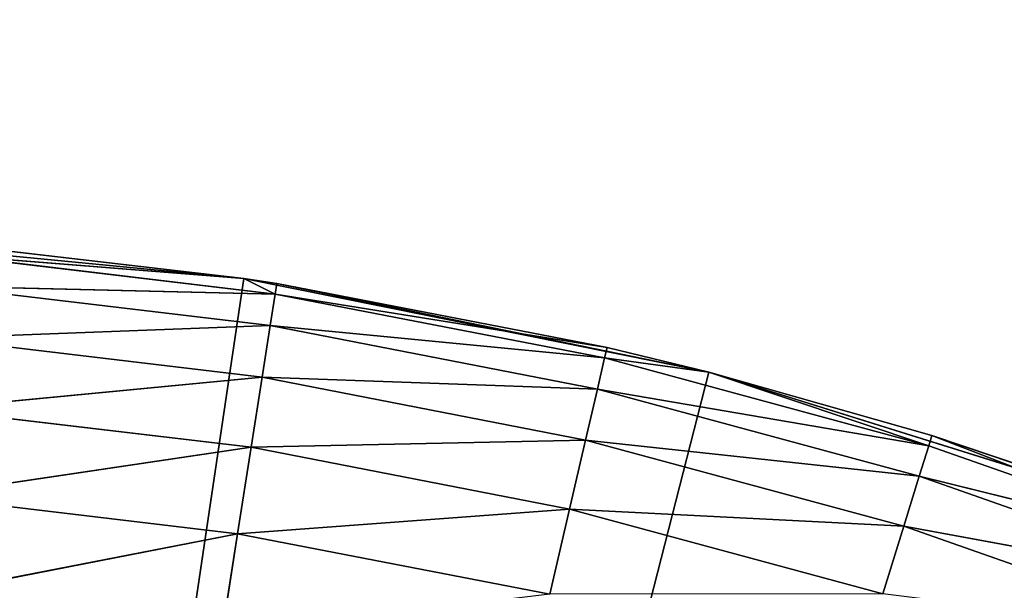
# Model space of a CAD drawing. Extents: x 0.6 to 100.6, y 0 to 13.
# Tile 546 of 656: x 2.6661 to 2.805, y 7.7826 to 7.8631. Entities that reach past the tile are written whole.
import ezdxf

# ---------------------------------------------------------------- set-up
doc = ezdxf.new("R2010")
doc.units = 0
doc.header["$LTSCALE"] = 2.54
doc.layers.get('0').update_dxf_attribs({"color": 13, "linetype": 'CONTINUOUS'})

# ---------------------------------------------------------------- blocks, each defined once
blk = doc.blocks.new('P__KA__AZIENKOWA_VASCA_100')
at = {"color": 0}
for p, q in [((2.63114, 7.83303, 104.4), (2.69776, 7.8266, 104.4)), ((2.63114, 7.83303, 104.4), (2.69776, 7.8266, 104.4)), ((2.69776, 7.8266, 104.4), (2.65523, 7.8315, 104)), ((2.69776, 7.8266, 104), (2.65523, 7.8315, 104)), ((2.69776, 7.8266, 104.4), (2.65523, 7.8315, 104)), ((2.69776, 7.8266, 104), (2.65523, 7.8315, 104)), ((2.69776, 7.8266, 104), (2.65511, 7.82999, 103.98263)), ((2.69776, 7.8266, 104), (2.65511, 7.82999, 103.98263)), ((2.70214, 7.8244, 103.98263), (2.65511, 7.82999, 103.98263)), ((2.70214, 7.8244, 103.98263), (2.65511, 7.82999, 103.98263)), ((2.69776, 7.8266, 104.4), (2.60212, 7.18367, 104.4)), ((2.69776, 7.8266, 104.4), (2.60212, 7.18367, 104.4)), ((2.70238, 7.8259, 104), (2.69776, 7.8266, 104.4)), ((2.69776, 7.8266, 104.4), (2.76336, 7.81336, 104.4)), ((2.70238, 7.8259, 104), (2.69776, 7.8266, 104.4)), ((2.70238, 7.8259, 104), (2.69776, 7.8266, 104)), ((2.69776, 7.8266, 104), (2.69776, 7.8266, 104.4)), ((2.69776, 7.8266, 104), (2.69776, 7.8266, 104.4)), ((2.69776, 7.8266, 104.4), (2.76336, 7.81336, 104.4)), ((2.70214, 7.8244, 103.98263), (2.69776, 7.8266, 104)), ((2.70214, 7.8244, 103.98263), (2.65474, 7.82549, 103.9658)), ((2.70214, 7.8244, 103.98263), (2.65474, 7.82549, 103.9658)), ((2.70145, 7.81994, 103.9658), (2.65474, 7.82549, 103.9658)), ((2.70145, 7.81994, 103.9658), (2.65474, 7.82549, 103.9658)), ((2.70238, 7.8259, 104), (2.70214, 7.8244, 103.98263)), ((2.74899, 7.81687, 104), (2.70238, 7.8259, 104)), ((2.70238, 7.8259, 104), (2.76336, 7.81336, 104.4)), ((2.70238, 7.8259, 104), (2.76336, 7.81336, 104.4)), ((2.74899, 7.81687, 104), (2.70238, 7.8259, 104)), ((2.70145, 7.81994, 103.9658), (2.70214, 7.8244, 103.98263)), ((2.70145, 7.81994, 103.9658), (2.70214, 7.8244, 103.98263)), ((2.70214, 7.8244, 103.98263), (2.74864, 7.81539, 103.98263)), ((2.70214, 7.8244, 103.98263), (2.74864, 7.81539, 103.98263)), ((2.70214, 7.8244, 103.98263), (2.74899, 7.81687, 104)), ((2.70214, 7.8244, 103.98263), (2.74899, 7.81687, 104)), ((2.70145, 7.81994, 103.9658), (2.65413, 7.81815, 103.95)), ((2.70145, 7.81994, 103.9658), (2.65413, 7.81815, 103.95)), ((2.70031, 7.81266, 103.95), (2.70145, 7.81994, 103.9658)), ((2.70031, 7.81266, 103.95), (2.70145, 7.81994, 103.9658)), ((2.70145, 7.81994, 103.9658), (2.74762, 7.81099, 103.9658)), ((2.70145, 7.81994, 103.9658), (2.74762, 7.81099, 103.9658)), ((2.70145, 7.81994, 103.9658), (2.74864, 7.81539, 103.98263)), ((2.70145, 7.81994, 103.9658), (2.74864, 7.81539, 103.98263)), ((2.70031, 7.81266, 103.95), (2.65413, 7.81815, 103.95)), ((2.70031, 7.81266, 103.95), (2.65413, 7.81815, 103.95)), ((2.74864, 7.81539, 103.98263), (2.74899, 7.81687, 104)), ((2.74864, 7.81539, 103.98263), (2.74899, 7.81687, 104)), ((2.76336, 7.81336, 104), (2.74899, 7.81687, 104)), ((2.74899, 7.81687, 104), (2.76336, 7.81336, 104.4)), ((2.74899, 7.81687, 104), (2.76336, 7.81336, 104.4)), ((2.76336, 7.81336, 104), (2.74899, 7.81687, 104)), ((2.74762, 7.81099, 103.9658), (2.74864, 7.81539, 103.98263)), ((2.74762, 7.81099, 103.9658), (2.74864, 7.81539, 103.98263)), ((2.76336, 7.81336, 104), (2.74864, 7.81539, 103.98263)), ((2.76336, 7.81336, 104), (2.74864, 7.81539, 103.98263)), ((2.79437, 7.803, 103.98263), (2.74864, 7.81539, 103.98263)), ((2.79437, 7.803, 103.98263), (2.74864, 7.81539, 103.98263)), ((2.60212, 7.18367, 104.4), (2.76336, 7.81336, 104.4)), ((2.60212, 7.18367, 104.4), (2.76336, 7.81336, 104.4)), ((2.70031, 7.81266, 103.95), (2.65332, 7.80818, 103.93572)), ((2.70031, 7.81266, 103.95), (2.65332, 7.80818, 103.93572)), ((2.69877, 7.80278, 103.93572), (2.70031, 7.81266, 103.95)), ((2.69877, 7.80278, 103.93572), (2.70031, 7.81266, 103.95)), ((2.70031, 7.81266, 103.95), (2.74596, 7.80381, 103.95)), ((2.70031, 7.81266, 103.95), (2.74596, 7.80381, 103.95)), ((2.70031, 7.81266, 103.95), (2.74762, 7.81099, 103.9658)), ((2.70031, 7.81266, 103.95), (2.74762, 7.81099, 103.9658)), ((2.76336, 7.81336, 104.4), (2.76336, 7.81336, 104)), ((2.76336, 7.81336, 104.4), (2.76336, 7.81336, 104)), ((2.76336, 7.81336, 104.4), (2.79482, 7.80446, 104)), ((2.79482, 7.80446, 104), (2.76336, 7.81336, 104)), ((2.76336, 7.81336, 104.4), (2.79482, 7.80446, 104)), ((2.76336, 7.81336, 104.4), (2.82725, 7.79344, 104.4)), ((2.76336, 7.81336, 104.4), (2.82725, 7.79344, 104.4)), ((2.79482, 7.80446, 104), (2.76336, 7.81336, 104)), ((2.79437, 7.803, 103.98263), (2.76336, 7.81336, 104)), ((2.79437, 7.803, 103.98263), (2.76336, 7.81336, 104)), ((2.74596, 7.80381, 103.95), (2.74762, 7.81099, 103.9658)), ((2.74596, 7.80381, 103.95), (2.74762, 7.81099, 103.9658)), ((2.79437, 7.803, 103.98263), (2.74762, 7.81099, 103.9658)), ((2.79437, 7.803, 103.98263), (2.74762, 7.81099, 103.9658)), ((2.79303, 7.7987, 103.9658), (2.74762, 7.81099, 103.9658)), ((2.79303, 7.7987, 103.9658), (2.74762, 7.81099, 103.9658)), ((2.69877, 7.80278, 103.93572), (2.65332, 7.80818, 103.93572)), ((2.69877, 7.80278, 103.93572), (2.65332, 7.80818, 103.93572)), ((2.79482, 7.80446, 104), (2.79437, 7.803, 103.98263)), ((2.79482, 7.80446, 104), (2.79437, 7.803, 103.98263)), ((2.82725, 7.79344, 104.4), (2.79482, 7.80446, 104)), ((2.82725, 7.79344, 104.4), (2.79482, 7.80446, 104)), ((2.82725, 7.79344, 104), (2.79482, 7.80446, 104)), ((2.79482, 7.80446, 104), (2.83906, 7.78732, 103.98263)), ((2.79482, 7.80446, 104), (2.83906, 7.78732, 103.98263)), ((2.82725, 7.79344, 104), (2.79482, 7.80446, 104)), ((2.69877, 7.80278, 103.93572), (2.65231, 7.7959, 103.9234)), ((2.69877, 7.80278, 103.93572), (2.65231, 7.7959, 103.9234)), ((2.69687, 7.7906, 103.9234), (2.69877, 7.80278, 103.93572)), ((2.69687, 7.7906, 103.9234), (2.69877, 7.80278, 103.93572)), ((2.69877, 7.80278, 103.93572), (2.74596, 7.80381, 103.95)), ((2.69877, 7.80278, 103.93572), (2.74596, 7.80381, 103.95)), ((2.69877, 7.80278, 103.93572), (2.7437, 7.79408, 103.93572)), ((2.69877, 7.80278, 103.93572), (2.7437, 7.79408, 103.93572)), ((2.7437, 7.79408, 103.93572), (2.74596, 7.80381, 103.95)), ((2.7437, 7.79408, 103.93572), (2.74596, 7.80381, 103.95)), ((2.79303, 7.7987, 103.9658), (2.74596, 7.80381, 103.95)), ((2.79303, 7.7987, 103.9658), (2.74596, 7.80381, 103.95)), ((2.79084, 7.79166, 103.95), (2.74596, 7.80381, 103.95)), ((2.79084, 7.79166, 103.95), (2.74596, 7.80381, 103.95)), ((2.79303, 7.7987, 103.9658), (2.79437, 7.803, 103.98263)), ((2.79303, 7.7987, 103.9658), (2.79437, 7.803, 103.98263)), ((2.79437, 7.803, 103.98263), (2.83906, 7.78732, 103.98263)), ((2.79437, 7.803, 103.98263), (2.83906, 7.78732, 103.98263)), ((2.79084, 7.79166, 103.95), (2.79303, 7.7987, 103.9658)), ((2.79084, 7.79166, 103.95), (2.79303, 7.7987, 103.9658)), ((2.79303, 7.7987, 103.9658), (2.83741, 7.78312, 103.9658)), ((2.79303, 7.7987, 103.9658), (2.83741, 7.78312, 103.9658)), ((2.79303, 7.7987, 103.9658), (2.83906, 7.78732, 103.98263)), ((2.79303, 7.7987, 103.9658), (2.83906, 7.78732, 103.98263)), ((2.69687, 7.7906, 103.9234), (2.65231, 7.7959, 103.9234)), ((2.69687, 7.7906, 103.9234), (2.65231, 7.7959, 103.9234)), ((2.69687, 7.7906, 103.9234), (2.7437, 7.79408, 103.93572)), ((2.69687, 7.7906, 103.9234), (2.7437, 7.79408, 103.93572)), ((2.74092, 7.78207, 103.9234), (2.7437, 7.79408, 103.93572)), ((2.74092, 7.78207, 103.9234), (2.7437, 7.79408, 103.93572)), ((2.79084, 7.79166, 103.95), (2.7437, 7.79408, 103.93572)), ((2.79084, 7.79166, 103.95), (2.7437, 7.79408, 103.93572)), ((2.78788, 7.78211, 103.93572), (2.7437, 7.79408, 103.93572)), ((2.78788, 7.78211, 103.93572), (2.7437, 7.79408, 103.93572)), ((2.78788, 7.78211, 103.93572), (2.79084, 7.79166, 103.95)), ((2.78788, 7.78211, 103.93572), (2.79084, 7.79166, 103.95)), ((2.79084, 7.79166, 103.95), (2.83472, 7.77626, 103.95)), ((2.79084, 7.79166, 103.95), (2.83472, 7.77626, 103.95)), ((2.79084, 7.79166, 103.95), (2.83741, 7.78312, 103.9658)), ((2.79084, 7.79166, 103.95), (2.83741, 7.78312, 103.9658)), ((2.69687, 7.7906, 103.9234), (2.65114, 7.78167, 103.9134)), ((2.69687, 7.7906, 103.9234), (2.65114, 7.78167, 103.9134)), ((2.69466, 7.7765, 103.9134), (2.69687, 7.7906, 103.9234)), ((2.69466, 7.7765, 103.9134), (2.69687, 7.7906, 103.9234)), ((2.69687, 7.7906, 103.9234), (2.74092, 7.78207, 103.9234)), ((2.69687, 7.7906, 103.9234), (2.74092, 7.78207, 103.9234))]:
    blk.add_line(p, q, dxfattribs=at)
mesh = blk.add_polyface(dxfattribs=at)
corners = [(100.60212, 5.33368, 95.55), (0.60212, 5.33368, 95.55), (1.10212, 13.03367, 95.55)]
mesh.append_faces([[corners[k] for k in face] for face in [(0, 1, 2)]], dxfattribs={"color": 0})
mesh = blk.add_polyface(dxfattribs=at)
corners = [(100.10212, 13.03367, 95.7), (1.10212, 13.03367, 95.7), (0.60212, 5.33368, 95.7)]
mesh.append_faces([[corners[k] for k in face] for face in [(0, 1, 2)]], dxfattribs={"color": 0})
mesh = blk.add_polyface(dxfattribs=at)
corners = [(100.60212, 5.33368, 95.7), (100.10212, 13.03367, 95.7), (0.60212, 5.33368, 95.7)]
mesh.append_faces([[corners[k] for k in face] for face in [(0, 1, 2)]], dxfattribs={"color": 0})
mesh = blk.add_polyface(dxfattribs=at)
corners = [(100.60212, 5.33368, 95.55), (1.10212, 13.03367, 95.55), (100.10212, 13.03367, 95.55)]
mesh.append_faces([[corners[k] for k in face] for face in [(0, 1, 2)]], dxfattribs={"color": 0})
mesh = blk.add_polyface(dxfattribs=at)
corners = [(66.37714, 7.45179, 104.4), (0.78073, 8.9167, 104.4), (1.10212, 9.03367, 104.4)]
mesh.append_faces([[corners[k] for k in face] for face in [(0, 1, 2)]], dxfattribs={"color": 0})
mesh = blk.add_polyface(dxfattribs=at)
corners = [(2.72183, 7.51257, 104.55), (1.10212, 9.03367, 104.55), (2.6629, 7.52836, 104.55)]
mesh.append_faces([[corners[k] for k in face] for face in [(0, 1, 2)]], dxfattribs={"color": 0})
mesh = blk.add_polyface(dxfattribs=at)
corners = [(100.10212, 9.03367, 104.55), (1.10212, 9.03367, 104.55), (2.72183, 7.51257, 104.55)]
mesh.append_faces([[corners[k] for k in face] for face in [(0, 1, 2)]], dxfattribs={"color": 0})
mesh = blk.add_polyface(dxfattribs=at)
corners = [(98.334, 7.40865, 104.4), (98.29901, 7.35867, 104.4), (1.10212, 9.03367, 104.4)]
mesh.append_faces([[corners[k] for k in face] for face in [(0, 1, 2)]], dxfattribs={"color": 0})
mesh = blk.add_polyface(dxfattribs=at)
corners = [(98.37714, 7.45179, 104.4), (98.334, 7.40865, 104.4), (1.10212, 9.03367, 104.4)]
mesh.append_faces([[corners[k] for k in face] for face in [(0, 1, 2)]], dxfattribs={"color": 0})
mesh = blk.add_polyface(dxfattribs=at)
corners = [(100.10212, 9.03367, 104.4), (98.48241, 7.51257, 104.4), (1.10212, 9.03367, 104.4)]
mesh.append_faces([[corners[k] for k in face] for face in [(0, 1, 2)]], dxfattribs={"color": 0})
mesh = blk.add_polyface(dxfattribs=at)
corners = [(98.48241, 7.51257, 104.4), (98.42712, 7.48678, 104.4), (1.10212, 9.03367, 104.4)]
mesh.append_faces([[corners[k] for k in face] for face in [(0, 1, 2)]], dxfattribs={"color": 0})
mesh = blk.add_polyface(dxfattribs=at)
corners = [(98.42712, 7.48678, 104.4), (98.37714, 7.45179, 104.4), (1.10212, 9.03367, 104.4)]
mesh.append_faces([[corners[k] for k in face] for face in [(0, 1, 2)]], dxfattribs={"color": 0})
mesh = blk.add_polyface(dxfattribs=at)
corners = [(98.29901, 7.35867, 104.4), (66.60212, 7.53367, 104.4), (1.10212, 9.03367, 104.4)]
mesh.append_faces([[corners[k] for k in face] for face in [(0, 1, 2)]], dxfattribs={"color": 0})
mesh = blk.add_polyface(dxfattribs=at)
corners = [(66.60212, 7.53367, 104.4), (66.54135, 7.52836, 104.4), (1.10212, 9.03367, 104.4)]
mesh.append_faces([[corners[k] for k in face] for face in [(0, 1, 2)]], dxfattribs={"color": 0})
mesh = blk.add_polyface(dxfattribs=at)
corners = [(66.54135, 7.52836, 104.4), (66.48242, 7.51257, 104.4), (1.10212, 9.03367, 104.4)]
mesh.append_faces([[corners[k] for k in face] for face in [(0, 1, 2)]], dxfattribs={"color": 0})
mesh = blk.add_polyface(dxfattribs=at)
corners = [(66.48242, 7.51257, 104.4), (66.42712, 7.48678, 104.4), (1.10212, 9.03367, 104.4)]
mesh.append_faces([[corners[k] for k in face] for face in [(0, 1, 2)]], dxfattribs={"color": 0})
mesh = blk.add_polyface(dxfattribs=at)
corners = [(66.42712, 7.48678, 104.4), (66.37714, 7.45179, 104.4), (1.10212, 9.03367, 104.4)]
mesh.append_faces([[corners[k] for k in face] for face in [(0, 1, 2)]], dxfattribs={"color": 0})
mesh = blk.add_polyface(dxfattribs=at)
corners = [(100.10212, 9.03367, 104.55), (2.72183, 7.51257, 104.55), (2.77712, 7.48678, 104.55)]
mesh.append_faces([[corners[k] for k in face] for face in [(0, 1, 2)]], dxfattribs={"color": 0})
mesh = blk.add_polyface(dxfattribs=at)
corners = [(100.10212, 9.03367, 104.55), (2.77712, 7.48678, 104.55), (2.8271, 7.45179, 104.55)]
mesh.append_faces([[corners[k] for k in face] for face in [(0, 1, 2)]], dxfattribs={"color": 0})
mesh = blk.add_polyface(dxfattribs=at)
corners = [(2.8271, 7.45179, 104.4), (2.77712, 7.48678, 104.4), (0.78073, 8.9167, 104.4)]
mesh.append_faces([[corners[k] for k in face] for face in [(0, 1, 2)]], dxfattribs={"color": 0})
mesh = blk.add_polyface(dxfattribs=at)
corners = [(2.77712, 7.48678, 104.4), (2.72183, 7.51257, 104.4), (0.78073, 8.9167, 104.4)]
mesh.append_faces([[corners[k] for k in face] for face in [(0, 1, 2)]], dxfattribs={"color": 0})
mesh = blk.add_polyface(dxfattribs=at)
corners = [(2.72183, 7.51257, 104.4), (2.6629, 7.52836, 104.4), (0.78073, 8.9167, 104.4)]
mesh.append_faces([[corners[k] for k in face] for face in [(0, 1, 2)]], dxfattribs={"color": 0})
mesh = blk.add_polyface(dxfattribs=at)
corners = [(66.37714, 7.45179, 104.4), (34.60212, 7.53367, 104.4), (0.78073, 8.9167, 104.4)]
mesh.append_faces([[corners[k] for k in face] for face in [(0, 1, 2)]], dxfattribs={"color": 0})
mesh = blk.add_polyface(dxfattribs=at)
corners = [(34.60212, 7.53367, 104.4), (2.8271, 7.45179, 104.4), (0.78073, 8.9167, 104.4)]
mesh.append_faces([[corners[k] for k in face] for face in [(0, 1, 2)]], dxfattribs={"color": 0})
mesh = blk.add_polyface(dxfattribs=at)
corners = [(2.69776, 7.8266, 104.4), (2.63114, 7.83303, 104.4), (2.60212, 7.18367, 104.4)]
mesh.append_faces([[corners[k] for k in face] for face in [(0, 1, 2)]], dxfattribs={"color": 0})
mesh = blk.add_polyface(dxfattribs=at)
corners = [(2.69776, 7.8266, 104.4), (2.65523, 7.8315, 104), (2.63114, 7.83303, 104.4)]
mesh.append_faces([[corners[k] for k in face] for face in [(0, 1, 2)]], dxfattribs={"color": 0})
mesh = blk.add_polyface(dxfattribs=at)
corners = [(2.69776, 7.8266, 104), (2.65511, 7.82999, 103.98263), (2.65523, 7.8315, 104)]
mesh.append_faces([[corners[k] for k in face] for face in [(0, 1, 2)]], dxfattribs={"color": 0})
mesh = blk.add_polyface(dxfattribs=at)
corners = [(2.69776, 7.8266, 104.4), (2.69776, 7.8266, 104), (2.65523, 7.8315, 104)]
mesh.append_faces([[corners[k] for k in face] for face in [(0, 1, 2)]], dxfattribs={"color": 0})
mesh = blk.add_polyface(dxfattribs=at)
corners = [(2.70214, 7.8244, 103.98263), (2.65474, 7.82549, 103.9658), (2.65511, 7.82999, 103.98263)]
mesh.append_faces([[corners[k] for k in face] for face in [(0, 1, 2)]], dxfattribs={"color": 0})
mesh = blk.add_polyface(dxfattribs=at)
corners = [(2.69776, 7.8266, 104), (2.70214, 7.8244, 103.98263), (2.65511, 7.82999, 103.98263)]
mesh.append_faces([[corners[k] for k in face] for face in [(0, 1, 2)]], dxfattribs={"color": 0})
mesh = blk.add_polyface(dxfattribs=at)
corners = [(2.76336, 7.81336, 104.4), (2.69776, 7.8266, 104.4), (2.60212, 7.18367, 104.4)]
mesh.append_faces([[corners[k] for k in face] for face in [(0, 1, 2)]], dxfattribs={"color": 0})
mesh = blk.add_polyface(dxfattribs=at)
corners = [(2.76336, 7.81336, 104.4), (2.70238, 7.8259, 104), (2.69776, 7.8266, 104.4)]
mesh.append_faces([[corners[k] for k in face] for face in [(0, 1, 2)]], dxfattribs={"color": 0})
mesh = blk.add_polyface(dxfattribs=at)
corners = [(2.69776, 7.8266, 104.4), (2.70238, 7.8259, 104), (2.69776, 7.8266, 104)]
mesh.append_faces([[corners[k] for k in face] for face in [(0, 1, 2)]], dxfattribs={"color": 0})
mesh = blk.add_polyface(dxfattribs=at)
corners = [(2.70145, 7.81994, 103.9658), (2.65413, 7.81815, 103.95), (2.65474, 7.82549, 103.9658)]
mesh.append_faces([[corners[k] for k in face] for face in [(0, 1, 2)]], dxfattribs={"color": 0})
mesh = blk.add_polyface(dxfattribs=at)
corners = [(2.70214, 7.8244, 103.98263), (2.70145, 7.81994, 103.9658), (2.65474, 7.82549, 103.9658)]
mesh.append_faces([[corners[k] for k in face] for face in [(0, 1, 2)]], dxfattribs={"color": 0})
mesh = blk.add_polyface(dxfattribs=at)
corners = [(2.74899, 7.81687, 104), (2.70214, 7.8244, 103.98263), (2.70238, 7.8259, 104)]
mesh.append_faces([[corners[k] for k in face] for face in [(0, 1, 2)]], dxfattribs={"color": 0})
mesh = blk.add_polyface(dxfattribs=at)
corners = [(2.76336, 7.81336, 104.4), (2.74899, 7.81687, 104), (2.70238, 7.8259, 104)]
mesh.append_faces([[corners[k] for k in face] for face in [(0, 1, 2)]], dxfattribs={"color": 0})
mesh = blk.add_polyface(dxfattribs=at)
corners = [(2.74864, 7.81539, 103.98263), (2.70145, 7.81994, 103.9658), (2.70214, 7.8244, 103.98263)]
mesh.append_faces([[corners[k] for k in face] for face in [(0, 1, 2)]], dxfattribs={"color": 0})
mesh = blk.add_polyface(dxfattribs=at)
corners = [(2.74899, 7.81687, 104), (2.74864, 7.81539, 103.98263), (2.70214, 7.8244, 103.98263)]
mesh.append_faces([[corners[k] for k in face] for face in [(0, 1, 2)]], dxfattribs={"color": 0})
mesh = blk.add_polyface(dxfattribs=at)
corners = [(2.70145, 7.81994, 103.9658), (2.70031, 7.81266, 103.95), (2.65413, 7.81815, 103.95)]
mesh.append_faces([[corners[k] for k in face] for face in [(0, 1, 2)]], dxfattribs={"color": 0})
mesh = blk.add_polyface(dxfattribs=at)
corners = [(2.74762, 7.81099, 103.9658), (2.70031, 7.81266, 103.95), (2.70145, 7.81994, 103.9658)]
mesh.append_faces([[corners[k] for k in face] for face in [(0, 1, 2)]], dxfattribs={"color": 0})
mesh = blk.add_polyface(dxfattribs=at)
corners = [(2.74864, 7.81539, 103.98263), (2.74762, 7.81099, 103.9658), (2.70145, 7.81994, 103.9658)]
mesh.append_faces([[corners[k] for k in face] for face in [(0, 1, 2)]], dxfattribs={"color": 0})
mesh = blk.add_polyface(dxfattribs=at)
corners = [(2.70031, 7.81266, 103.95), (2.65332, 7.80818, 103.93572), (2.65413, 7.81815, 103.95)]
mesh.append_faces([[corners[k] for k in face] for face in [(0, 1, 2)]], dxfattribs={"color": 0})
mesh = blk.add_polyface(dxfattribs=at)
corners = [(2.76336, 7.81336, 104), (2.74864, 7.81539, 103.98263), (2.74899, 7.81687, 104)]
mesh.append_faces([[corners[k] for k in face] for face in [(0, 1, 2)]], dxfattribs={"color": 0})
mesh = blk.add_polyface(dxfattribs=at)
corners = [(2.76336, 7.81336, 104.4), (2.76336, 7.81336, 104), (2.74899, 7.81687, 104)]
mesh.append_faces([[corners[k] for k in face] for face in [(0, 1, 2)]], dxfattribs={"color": 0})
mesh = blk.add_polyface(dxfattribs=at)
corners = [(2.79437, 7.803, 103.98263), (2.74762, 7.81099, 103.9658), (2.74864, 7.81539, 103.98263)]
mesh.append_faces([[corners[k] for k in face] for face in [(0, 1, 2)]], dxfattribs={"color": 0})
mesh = blk.add_polyface(dxfattribs=at)
corners = [(2.76336, 7.81336, 104), (2.79437, 7.803, 103.98263), (2.74864, 7.81539, 103.98263)]
mesh.append_faces([[corners[k] for k in face] for face in [(0, 1, 2)]], dxfattribs={"color": 0})
mesh = blk.add_polyface(dxfattribs=at)
corners = [(2.82725, 7.79344, 104.4), (2.76336, 7.81336, 104.4), (2.60212, 7.18367, 104.4)]
mesh.append_faces([[corners[k] for k in face] for face in [(0, 1, 2)]], dxfattribs={"color": 0})
mesh = blk.add_polyface(dxfattribs=at)
corners = [(2.70031, 7.81266, 103.95), (2.69877, 7.80278, 103.93572), (2.65332, 7.80818, 103.93572)]
mesh.append_faces([[corners[k] for k in face] for face in [(0, 1, 2)]], dxfattribs={"color": 0})
mesh = blk.add_polyface(dxfattribs=at)
corners = [(2.74596, 7.80381, 103.95), (2.69877, 7.80278, 103.93572), (2.70031, 7.81266, 103.95)]
mesh.append_faces([[corners[k] for k in face] for face in [(0, 1, 2)]], dxfattribs={"color": 0})
mesh = blk.add_polyface(dxfattribs=at)
corners = [(2.74762, 7.81099, 103.9658), (2.74596, 7.80381, 103.95), (2.70031, 7.81266, 103.95)]
mesh.append_faces([[corners[k] for k in face] for face in [(0, 1, 2)]], dxfattribs={"color": 0})
mesh = blk.add_polyface(dxfattribs=at)
corners = [(2.76336, 7.81336, 104.4), (2.79482, 7.80446, 104), (2.76336, 7.81336, 104)]
mesh.append_faces([[corners[k] for k in face] for face in [(0, 1, 2)]], dxfattribs={"color": 0})
mesh = blk.add_polyface(dxfattribs=at)
corners = [(2.82725, 7.79344, 104.4), (2.79482, 7.80446, 104), (2.76336, 7.81336, 104.4)]
mesh.append_faces([[corners[k] for k in face] for face in [(0, 1, 2)]], dxfattribs={"color": 0})
mesh = blk.add_polyface(dxfattribs=at)
corners = [(2.79482, 7.80446, 104), (2.79437, 7.803, 103.98263), (2.76336, 7.81336, 104)]
mesh.append_faces([[corners[k] for k in face] for face in [(0, 1, 2)]], dxfattribs={"color": 0})
mesh = blk.add_polyface(dxfattribs=at)
corners = [(2.79303, 7.7987, 103.9658), (2.74596, 7.80381, 103.95), (2.74762, 7.81099, 103.9658)]
mesh.append_faces([[corners[k] for k in face] for face in [(0, 1, 2)]], dxfattribs={"color": 0})
mesh = blk.add_polyface(dxfattribs=at)
corners = [(2.79437, 7.803, 103.98263), (2.79303, 7.7987, 103.9658), (2.74762, 7.81099, 103.9658)]
mesh.append_faces([[corners[k] for k in face] for face in [(0, 1, 2)]], dxfattribs={"color": 0})
mesh = blk.add_polyface(dxfattribs=at)
corners = [(2.69877, 7.80278, 103.93572), (2.65231, 7.7959, 103.9234), (2.65332, 7.80818, 103.93572)]
mesh.append_faces([[corners[k] for k in face] for face in [(0, 1, 2)]], dxfattribs={"color": 0})
mesh = blk.add_polyface(dxfattribs=at)
corners = [(2.79482, 7.80446, 104), (2.83906, 7.78732, 103.98263), (2.79437, 7.803, 103.98263)]
mesh.append_faces([[corners[k] for k in face] for face in [(0, 1, 2)]], dxfattribs={"color": 0})
mesh = blk.add_polyface(dxfattribs=at)
corners = [(2.82725, 7.79344, 104.4), (2.82725, 7.79344, 104), (2.79482, 7.80446, 104)]
mesh.append_faces([[corners[k] for k in face] for face in [(0, 1, 2)]], dxfattribs={"color": 0})
mesh = blk.add_polyface(dxfattribs=at)
corners = [(2.82725, 7.79344, 104), (2.83906, 7.78732, 103.98263), (2.79482, 7.80446, 104)]
mesh.append_faces([[corners[k] for k in face] for face in [(0, 1, 2)]], dxfattribs={"color": 0})
mesh = blk.add_polyface(dxfattribs=at)
corners = [(2.69877, 7.80278, 103.93572), (2.69687, 7.7906, 103.9234), (2.65231, 7.7959, 103.9234)]
mesh.append_faces([[corners[k] for k in face] for face in [(0, 1, 2)]], dxfattribs={"color": 0})
mesh = blk.add_polyface(dxfattribs=at)
corners = [(2.7437, 7.79408, 103.93572), (2.69687, 7.7906, 103.9234), (2.69877, 7.80278, 103.93572)]
mesh.append_faces([[corners[k] for k in face] for face in [(0, 1, 2)]], dxfattribs={"color": 0})
mesh = blk.add_polyface(dxfattribs=at)
corners = [(2.74596, 7.80381, 103.95), (2.7437, 7.79408, 103.93572), (2.69877, 7.80278, 103.93572)]
mesh.append_faces([[corners[k] for k in face] for face in [(0, 1, 2)]], dxfattribs={"color": 0})
mesh = blk.add_polyface(dxfattribs=at)
corners = [(2.79084, 7.79166, 103.95), (2.7437, 7.79408, 103.93572), (2.74596, 7.80381, 103.95)]
mesh.append_faces([[corners[k] for k in face] for face in [(0, 1, 2)]], dxfattribs={"color": 0})
mesh = blk.add_polyface(dxfattribs=at)
corners = [(2.79303, 7.7987, 103.9658), (2.79084, 7.79166, 103.95), (2.74596, 7.80381, 103.95)]
mesh.append_faces([[corners[k] for k in face] for face in [(0, 1, 2)]], dxfattribs={"color": 0})
mesh = blk.add_polyface(dxfattribs=at)
corners = [(2.83906, 7.78732, 103.98263), (2.79303, 7.7987, 103.9658), (2.79437, 7.803, 103.98263)]
mesh.append_faces([[corners[k] for k in face] for face in [(0, 1, 2)]], dxfattribs={"color": 0})
mesh = blk.add_polyface(dxfattribs=at)
corners = [(2.83741, 7.78312, 103.9658), (2.79084, 7.79166, 103.95), (2.79303, 7.7987, 103.9658)]
mesh.append_faces([[corners[k] for k in face] for face in [(0, 1, 2)]], dxfattribs={"color": 0})
mesh = blk.add_polyface(dxfattribs=at)
corners = [(2.83906, 7.78732, 103.98263), (2.83741, 7.78312, 103.9658), (2.79303, 7.7987, 103.9658)]
mesh.append_faces([[corners[k] for k in face] for face in [(0, 1, 2)]], dxfattribs={"color": 0})
mesh = blk.add_polyface(dxfattribs=at)
corners = [(2.69687, 7.7906, 103.9234), (2.65114, 7.78167, 103.9134), (2.65231, 7.7959, 103.9234)]
mesh.append_faces([[corners[k] for k in face] for face in [(0, 1, 2)]], dxfattribs={"color": 0})
mesh = blk.add_polyface(dxfattribs=at)
corners = [(2.88875, 7.76706, 104.4), (2.82725, 7.79344, 104.4), (2.60212, 7.18367, 104.4)]
mesh.append_faces([[corners[k] for k in face] for face in [(0, 1, 2)]], dxfattribs={"color": 0})
mesh = blk.add_polyface(dxfattribs=at)
corners = [(2.7437, 7.79408, 103.93572), (2.74092, 7.78207, 103.9234), (2.69687, 7.7906, 103.9234)]
mesh.append_faces([[corners[k] for k in face] for face in [(0, 1, 2)]], dxfattribs={"color": 0})
mesh = blk.add_polyface(dxfattribs=at)
corners = [(2.78788, 7.78211, 103.93572), (2.74092, 7.78207, 103.9234), (2.7437, 7.79408, 103.93572)]
mesh.append_faces([[corners[k] for k in face] for face in [(0, 1, 2)]], dxfattribs={"color": 0})
mesh = blk.add_polyface(dxfattribs=at)
corners = [(2.79084, 7.79166, 103.95), (2.78788, 7.78211, 103.93572), (2.7437, 7.79408, 103.93572)]
mesh.append_faces([[corners[k] for k in face] for face in [(0, 1, 2)]], dxfattribs={"color": 0})
mesh = blk.add_polyface(dxfattribs=at)
corners = [(2.83472, 7.77626, 103.95), (2.78788, 7.78211, 103.93572), (2.79084, 7.79166, 103.95)]
mesh.append_faces([[corners[k] for k in face] for face in [(0, 1, 2)]], dxfattribs={"color": 0})
mesh = blk.add_polyface(dxfattribs=at)
corners = [(2.83741, 7.78312, 103.9658), (2.83472, 7.77626, 103.95), (2.79084, 7.79166, 103.95)]
mesh.append_faces([[corners[k] for k in face] for face in [(0, 1, 2)]], dxfattribs={"color": 0})
mesh = blk.add_polyface(dxfattribs=at)
corners = [(2.69687, 7.7906, 103.9234), (2.69466, 7.7765, 103.9134), (2.65114, 7.78167, 103.9134)]
mesh.append_faces([[corners[k] for k in face] for face in [(0, 1, 2)]], dxfattribs={"color": 0})
mesh = blk.add_polyface(dxfattribs=at)
corners = [(2.74092, 7.78207, 103.9234), (2.69466, 7.7765, 103.9134), (2.69687, 7.7906, 103.9234)]
mesh.append_faces([[corners[k] for k in face] for face in [(0, 1, 2)]], dxfattribs={"color": 0})

msp = doc.modelspace()

# ---------------------------------------------------------------- block references
at = {"color": 0}
msp.add_blockref('P__KA__AZIENKOWA_VASCA_100', (0, 0), dxfattribs=at)

doc.saveas('drawing.dxf')
